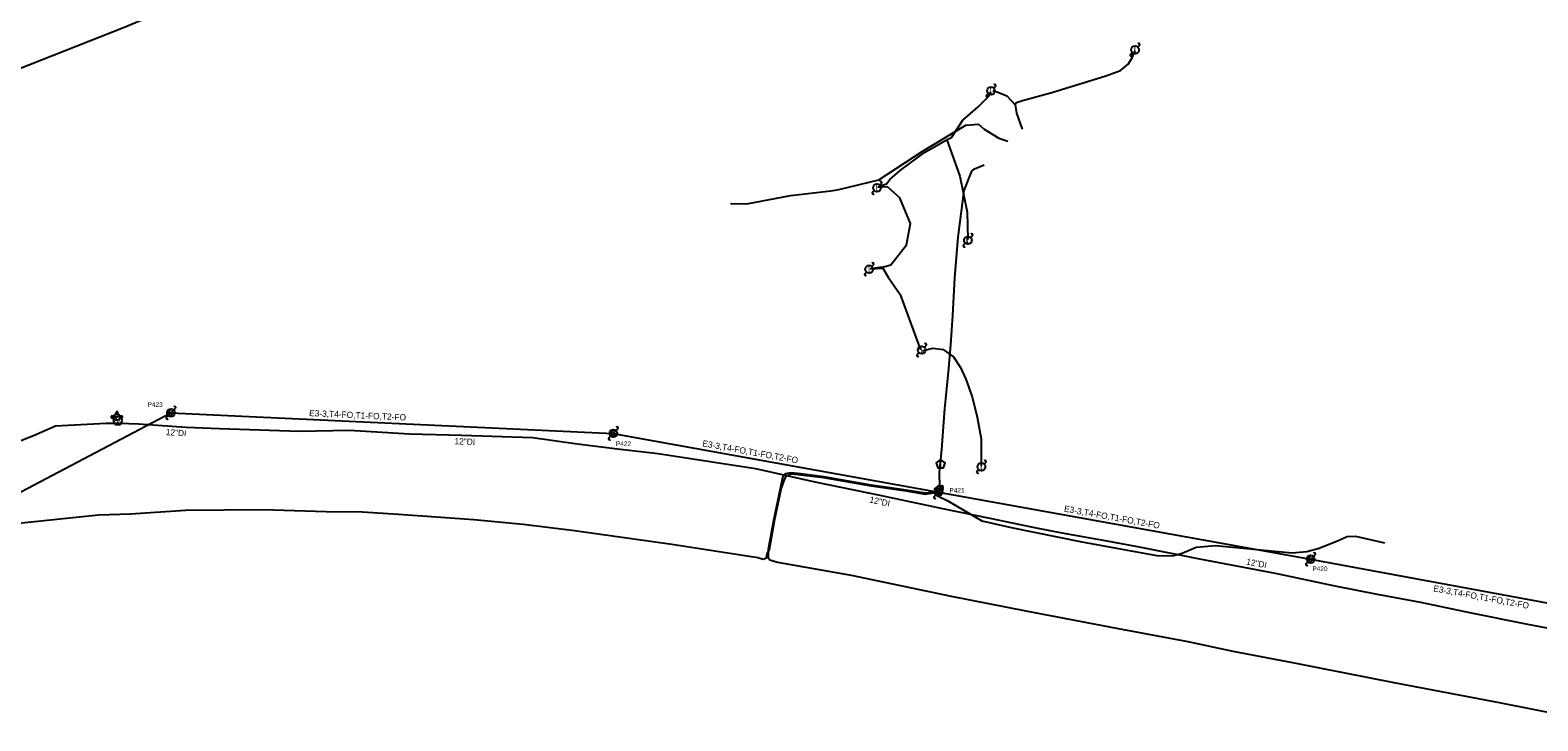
# Model space of a CAD drawing. Extents: x 1614474 to 1865144, y 1098877 to 1212550.
# Drawn here: x 1818146 to 1819111, y 1191865 to 1192307 of the extents above; entities that cross this region are included whole.
import ezdxf

# ---------------------------------------------------------------- set-up
doc = ezdxf.new("R2010")
doc.units = 0
for name, color, linetype in [('BFUSER_FIBERSPAN', 7, 'Continuous'), ('RD_EX_SU_Elec', 7, 'Continuous'), ('RD_EX_SU_H2O', 7, 'Continuous'), ('RD_EX_SU_Ovhd', 7, 'Continuous'), ('RD_EX_SU_Pole', 7, 'Continuous'), ('RD_EX_SU_Telecom', 7, 'Continuous'), ('RD_EX_SU_TX_H2O', 7, 'Continuous'), ('RD_EX_SU_TX_Pole', 7, 'Continuous')]:
    doc.layers.add(name, color=color, linetype=linetype)

# ---------------------------------------------------------------- blocks, each defined once
blk = doc.blocks.new('SUE_WV')
at = {"layer": 'RD_EX_SU_H2O'}
blk.add_lwpolyline([(2.89, 0), (1.44, 2.5), (-1.44, 2.5), (-2.89, 0), (-1.44, -2.5), (1.44, -2.5)], close=True, dxfattribs=at)
blk.add_text('V', height=3.75, dxfattribs=at).set_placement((-1.43, -1.88))
blk = doc.blocks.new('SUE_WFH')
at = {"layer": 'RD_EX_SU_H2O'}
for p, q in [((-2.01, 0.6), (-3.65, 0.6)), ((-3.65, 0.6), (-3.65, -0.45)), ((-0.48, 3.38), (-0.48, 2.04)), ((0.57, 3.38), (-0.48, 3.38)), ((0.57, 2.02), (0.57, 3.38)), ((3.7, 0.6), (2.01, 0.6)), ((3.7, -0.45), (3.7, 0.6)), ((-3.65, -0.45), (-2.05, -0.45)), ((2.05, -0.45), (3.7, -0.45))]:
    blk.add_line(p, q, dxfattribs=at)
for radius in [2.1, 0.263]:
    blk.add_circle((0, 0), radius, dxfattribs=at)
for start, end in [(163.3387, 192.31502), (74.24552, 103.21276), (347.68498, 16.6613)]:
    blk.add_arc((0, 0), 2.1, start, end, dxfattribs=at)
blk = doc.blocks.new('SUE_POP')
at = {"layer": 'RD_EX_SU_Pole'}
for p, q in [((1.77, 1.77), (2.83, 2.83)), ((-2.83, -2.83), (-1.77, -1.77))]:
    blk.add_line(p, q, dxfattribs=at)
blk.add_circle((0, 0), 2.5, dxfattribs=at)
for centre, start, end in [((2.3, 3.36), 315, 135), ((-2.3, -3.36), 135, 315)]:
    blk.add_arc(centre, 0.75, start, end, dxfattribs=at)
blk.add_text('O', height=4, dxfattribs=at).set_placement((-1.53, -2))

msp = doc.modelspace()

# ---------------------------------------------------------------- linework, layer by layer
at = {"layer": 'BFUSER_FIBERSPAN'}
msp.add_lwpolyline([(1817813.98, 1192154.34), (1818205.91, 1192308.82), (1818780.76, 1192548.13), (1819238.58, 1192739.7), (1819301.32, 1192763.72), (1819596.31, 1192821.74)], dxfattribs=at)
at = {"layer": 'RD_EX_SU_Elec'}
for points in [[(1818776.82, 1192259.38), (1818777.65, 1192260.84), (1818781.42, 1192262.15), (1818800.2, 1192267.31), (1818823.06, 1192274.26), (1818834.94, 1192277.93), (1818844.17, 1192281.27), (1818849.07, 1192285.29), (1818851.69, 1192289.37), (1818853.69, 1192293.9)], [(1818688.93, 1192206.72), (1818694.4, 1192208.68), (1818696.57, 1192211.56), (1818703.15, 1192217.33), (1818718.79, 1192228.88), (1818733.32, 1192237.13), (1818736.01, 1192238.41), (1818743.34, 1192249.59), (1818753.17, 1192258.14), (1818760.01, 1192264.88), (1818761.13, 1192267.75)], [(1818762.45, 1192268.54), (1818765.71, 1192267.41), (1818771.42, 1192264.99), (1818776.82, 1192259.38), (1818777.68, 1192254.06), (1818781.3, 1192243.72)], [(1818594.62, 1192196.08), (1818605.04, 1192195.88), (1818633.01, 1192201.33), (1818658.8, 1192204.33), (1818663.91, 1192205.09), (1818689.59, 1192211.37), (1818717.99, 1192229.82), (1818745.26, 1192246.37), (1818753.32, 1192246.98), (1818756.95, 1192243.77), (1818766.37, 1192237.94), (1818772.16, 1192235.99)], [(1818733.06, 1192236.99), (1818741.29, 1192213.56), (1818746, 1192190.55), (1818746.48, 1192173.06)], [(1818684.04, 1192154.55), (1818693.32, 1192155.71), (1818697.17, 1192156.88), (1818707.29, 1192169.71), (1818709.73, 1192183.32), (1818702.95, 1192199.75), (1818694.99, 1192206.7), (1818688.96, 1192206.28)], [(1818684.09, 1192154.23), (1818692.07, 1192154.72), (1818695.45, 1192148.88), (1818703.28, 1192137.79), (1818710.31, 1192118.59), (1818716.1, 1192102.47)], [(1818717.43, 1192101.78), (1818724.01, 1192103.58), (1818730.61, 1192102.62), (1818737.31, 1192097.84), (1818741.85, 1192091.19), (1818745.29, 1192083.57), (1818749.19, 1192072.21), (1818752.42, 1192059.33), (1818755.06, 1192045.41), (1818754.97, 1192028.11)]]:
    msp.add_lwpolyline(points, dxfattribs=at)
at = {"layer": 'RD_EX_SU_H2O'}
for points in [[(1818122.59, 1192037.5), (1818148.22, 1192047.45), (1818162.29, 1192053.75), (1818170.57, 1192054.1), (1818194.86, 1192055.44), (1818203.13, 1192055.37), (1818215.62, 1192055.06), (1818246.05, 1192052.91), (1818267.39, 1192052.06)], [(1818267.39, 1192052.06), (1818318.67, 1192050.36), (1818350.7, 1192050.9), (1818388.95, 1192048.7), (1818422.44, 1192047.76), (1818467.76, 1192046.22), (1818496.6, 1192042.15), (1818522.17, 1192039.02)], [(1818522.17, 1192039.02), (1818548.17, 1192035.97), (1818610.63, 1192026.34), (1818648.53, 1192017.92), (1818690.14, 1192009.37), (1818730.37, 1192000.7), (1818760.55, 1191994.59), (1818789.24, 1191988.71), (1818806.7, 1191985.31), (1818835.47, 1191980.1), (1818857.19, 1191976.03), (1818894.89, 1191968.58), (1818943.24, 1191959.34), (1818981.38, 1191951.29), (1819008.54, 1191946), (1819036.35, 1191940.71), (1819068.78, 1191933.94), (1819103.79, 1191926.89), (1819147.33, 1191918.52)]]:
    msp.add_lwpolyline(points, dxfattribs=at)
at = {"layer": 'RD_EX_SU_Ovhd'}
for p, q in [((1818042.36, 1191959.98), (1818236.29, 1192062.12)), ((1818236.29, 1192062.12), (1818519.53, 1192048.91)), ((1818519.53, 1192048.91), (1818727.68, 1192011.23)), ((1818727.68, 1192011.23), (1818965.98, 1191968.33)), ((1818965.98, 1191968.33), (1819213.81, 1191922.61))]:
    msp.add_line(p, q, dxfattribs=at)
at = {"layer": 'RD_EX_SU_Pole'}
for p, q in [((1818855.35, 1192296.28), (1818856.41, 1192297.34)), ((1818850.75, 1192291.68), (1818851.81, 1192292.74)), ((1818758.51, 1192265.42), (1818759.57, 1192266.48)), ((1818763.1, 1192270.01), (1818764.17, 1192271.07)), ((1818690.07, 1192207.91), (1818691.13, 1192208.97)), ((1818685.47, 1192203.31), (1818686.53, 1192204.37)), ((1818743.72, 1192169.69), (1818744.79, 1192170.75)), ((1818748.32, 1192174.29), (1818749.38, 1192175.35)), ((1818680.51, 1192151.19), (1818681.57, 1192152.25)), ((1818685.11, 1192155.79), (1818686.17, 1192156.85)), ((1818718.72, 1192104.04), (1818719.78, 1192105.1)), ((1818714.13, 1192099.45), (1818715.19, 1192100.51)), ((1818233.88, 1192061.47), (1818236.94, 1192064.54)), ((1818234.52, 1192060.35), (1818238.06, 1192063.89)), ((1818235.64, 1192059.71), (1818238.7, 1192062.77)), ((1818238.06, 1192063.89), (1818239.12, 1192064.95)), ((1818233.46, 1192059.29), (1818234.52, 1192060.35)), ((1818516.7, 1192046.09), (1818517.76, 1192047.15)), ((1818517.12, 1192048.27), (1818520.18, 1192051.33)), ((1818517.76, 1192047.15), (1818521.3, 1192050.68)), ((1818518.88, 1192046.5), (1818521.95, 1192049.56)), ((1818521.3, 1192050.68), (1818522.36, 1192051.74)), ((1818752.37, 1192024.68), (1818753.43, 1192025.74)), ((1818756.96, 1192029.28), (1818758.02, 1192030.34)), ((1818729.45, 1192012.99), (1818730.51, 1192014.06)), ((1818724.86, 1192008.4), (1818725.92, 1192009.46)), ((1818725.27, 1192010.58), (1818728.33, 1192013.64)), ((1818725.92, 1192009.46), (1818729.45, 1192012.99)), ((1818727.04, 1192008.81), (1818730.1, 1192011.87)), ((1818963.15, 1191965.5), (1818964.21, 1191966.56)), ((1818963.56, 1191967.68), (1818966.63, 1191970.74)), ((1818964.21, 1191966.56), (1818967.75, 1191970.1)), ((1818965.33, 1191965.91), (1818968.39, 1191968.98)), ((1818967.75, 1191970.1), (1818968.81, 1191971.16))]:
    msp.add_line(p, q, dxfattribs=at)
for centre in [(1818853.58, 1192294.51), (1818761.34, 1192268.24), (1818688.3, 1192206.14), (1818746.55, 1192172.52), (1818683.34, 1192154.02), (1818716.96, 1192102.28), (1818236.29, 1192062.12), (1818519.53, 1192048.91), (1818755.19, 1192027.51), (1818727.68, 1192011.23), (1818965.98, 1191968.33)]:
    msp.add_circle(centre, 2.5, dxfattribs=at)
for centre, start, end in [((1818855.88, 1192297.87), 315, 135), ((1818851.28, 1192291.15), 135, 315), ((1818759.04, 1192264.89), 135, 315), ((1818763.64, 1192271.6), 315, 135), ((1818690.6, 1192209.5), 315, 135), ((1818686, 1192202.78), 135, 315), ((1818744.26, 1192169.16), 135, 315), ((1818748.85, 1192175.88), 315, 135), ((1818681.04, 1192150.66), 135, 315), ((1818685.64, 1192157.38), 315, 135), ((1818719.25, 1192105.64), 315, 135), ((1818714.66, 1192098.92), 135, 315), ((1818238.59, 1192065.48), 315, 135), ((1818233.99, 1192058.76), 135, 315), ((1818521.83, 1192052.27), 315, 135), ((1818517.23, 1192045.55), 135, 315), ((1818752.9, 1192024.15), 135, 315), ((1818757.49, 1192030.87), 315, 135), ((1818729.98, 1192014.59), 315, 135), ((1818725.39, 1192007.87), 135, 315), ((1818968.28, 1191971.69), 315, 135), ((1818963.68, 1191964.97), 135, 315)]:
    msp.add_arc(centre, 0.75, start, end, dxfattribs=at)
at = {"layer": 'RD_EX_SU_Telecom'}
for points in [[(1818728.52, 1192014.65), (1818728.33, 1192023.77), (1818729.86, 1192038.64), (1818731.86, 1192064.94), (1818734.11, 1192088.15), (1818735.7, 1192105.52), (1818736.98, 1192124.39), (1818738.2, 1192148.62), (1818740.28, 1192174.65), (1818744.2, 1192204.49), (1818748.96, 1192216.94), (1818750.83, 1192218.38), (1818756.9, 1192220.9)], [(1818727.79, 1192012.98), (1818724.25, 1192011.27), (1818719.47, 1192010.56), (1818706.98, 1192012.58), (1818684.59, 1192015.71), (1818654.32, 1192021.12), (1818637.65, 1192023.19), (1818633.23, 1192023.67), (1818629.78, 1192023.09), (1818627.9, 1192020.55), (1818626.37, 1192013.4), (1818622.14, 1191993.01), (1818618.6, 1191974.53), (1818618.74, 1191971.95), (1818618.76, 1191969.37), (1818619.76, 1191967.84), (1818624.63, 1191966.53), (1818671.89, 1191958.08), (1818735.77, 1191944.66), (1818783.59, 1191935.16), (1818842.84, 1191923.93), (1818887.35, 1191915.7), (1818916.07, 1191909.53), (1818955.5, 1191901.93), (1819019.23, 1191889.3), (1819086.58, 1191876.65), (1819146.11, 1191864.8)], [(1818138.7, 1191991.3), (1818189.88, 1191996.77), (1818210.39, 1191997.4), (1818245.52, 1191999.76), (1818295.03, 1192000.18), (1818335.69, 1191998.84), (1818358.85, 1191998.67), (1818382.04, 1191997.23), (1818430.2, 1191993.82), (1818461.7, 1191990.8), (1818494.58, 1191986.79), (1818556.96, 1191977.93), (1818612.09, 1191969.52), (1818615.41, 1191968.4), (1818617.67, 1191969.23), (1818617.99, 1191971.91), (1818619.43, 1191974.51), (1818622.68, 1191992.97), (1818626.94, 1192013.27), (1818629.27, 1192019.88), (1818630.42, 1192021.82), (1818633.44, 1192022.98), (1818637.79, 1192022.67), (1818654.19, 1192020.57), (1818684.63, 1192015.25), (1818706.98, 1192012.17), (1818719.24, 1192009.98), (1818724.55, 1192010.92), (1818727.36, 1192012.31)], [(1818727.69, 1192012.15), (1818726.4, 1192010.57), (1818727.16, 1192008.92), (1818733.59, 1192005.81), (1818738.8, 1192002.75), (1818755.47, 1191992.83), (1818775.39, 1191988.44), (1818818.35, 1191979.61), (1818841.6, 1191975.35), (1818867.56, 1191970.77), (1818877.52, 1191970.57), (1818883.75, 1191972.23), (1818892.65, 1191975.93), (1818904.98, 1191977.18), (1818954.08, 1191972.46), (1818963.56, 1191973.16), (1818971.38, 1191975.31), (1818983.67, 1191980.29), (1818989.43, 1191982.94), (1818994.67, 1191983.05), (1819013.29, 1191978.73)]]:
    msp.add_lwpolyline(points, dxfattribs=at)
for points in [[(1818729.07, 1192032.2), (1818726.21, 1192030.13), (1818727.3, 1192026.77), (1818730.83, 1192026.77), (1818731.92, 1192030.13)], [(1818727.9, 1192015.55), (1818725.05, 1192013.48), (1818726.14, 1192010.13), (1818729.67, 1192010.13), (1818730.76, 1192013.48)]]:
    msp.add_lwpolyline(points, close=True, dxfattribs=at)

# ---------------------------------------------------------------- block references
at = {"layer": 'RD_EX_SU_H2O'}
for name, p in [('SUE_WFH', (1818201.65, 1192059.39)), ('SUE_WV', (1818202.29, 1192057.14))]:
    msp.add_blockref(name, p, dxfattribs=at)
at = {"layer": 'RD_EX_SU_Pole'}
msp.add_blockref('SUE_POP', (1818746.55, 1192172.52), dxfattribs=at)

# ---------------------------------------------------------------- texts
at = {"layer": 'RD_EX_SU_Ovhd'}
for rotation, p in [(357.3303, (1818324.68, 1192060)), (349.73767, (1818576.29, 1192040.67)), (349.79476, (1818807.86, 1191998.83)), (349.54676, (1819044.28, 1191947.78))]:
    msp.add_text('E3-3,T4-FO,T1-FO,T2-FO', height=4, rotation=rotation, dxfattribs=at).set_placement(p)
at = {"layer": 'RD_EX_SU_Pole'}
for p in [(1818852.72, 1192292.51), (1818760.47, 1192266.24), (1818687.44, 1192204.14), (1818745.69, 1192170.52), (1818682.48, 1192152.02), (1818716.09, 1192100.28), (1818754.33, 1192025.51)]:
    msp.add_text('L', height=4, dxfattribs=at).set_placement(p)
at = {"layer": 'RD_EX_SU_Telecom'}
for p in [(1818727.81, 1192027.32), (1818726.65, 1192010.68)]:
    msp.add_text('T', height=3.75, dxfattribs=at).set_placement(p)
at = {"layer": 'RD_EX_SU_TX_H2O'}
for rotation, p in [(355.96776, (1818232.86, 1192047.83)), (358.05898, (1818417.77, 1192041.91)), (347.83677, (1818683.28, 1192004.71)), (349.18232, (1818924.51, 1191964.95))]:
    msp.add_text('12"DI', height=4, rotation=rotation, dxfattribs=at).set_placement(p)
at = {"layer": 'RD_EX_SU_TX_Pole'}
for s, p in [('P423', (1818221.35, 1192065.87)), ('P422', (1818521.22, 1192040.78)), ('P421', (1818734.75, 1192010.93)), ('P420', (1818967.09, 1191960.7))]:
    msp.add_text(s, height=3, dxfattribs=at).set_placement(p)

doc.saveas('drawing.dxf')
